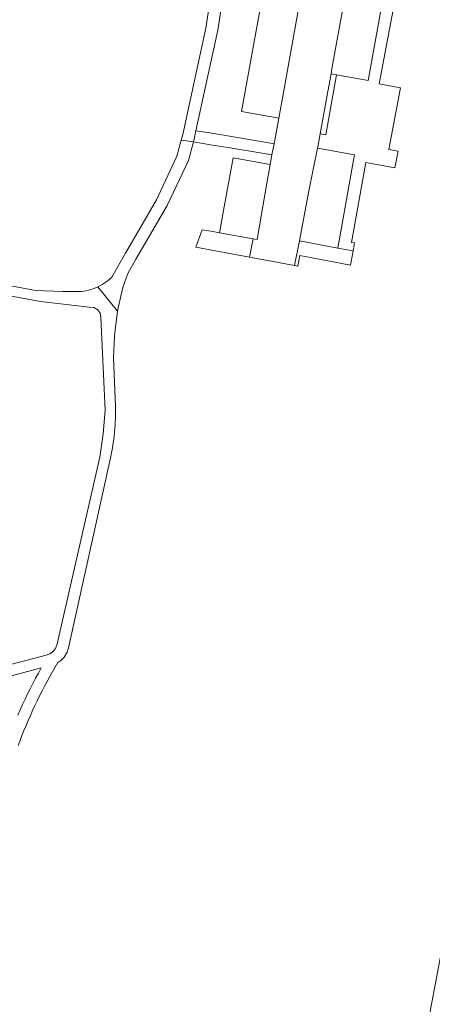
# Model space of a CAD drawing. Extents: x 146402 to 164798, y 455483 to 464134.
# Tile 275 of 575: x 157601 to 157656, y 460118 to 460247. Entities that reach past the tile are written whole.
import ezdxf

# ---------------------------------------------------------------- set-up
doc = ezdxf.new("R2010")
doc.units = 0
doc.header["$LTSCALE"] = 0.2
for name, color, linetype, lineweight in [('B-XX-VH-VERHARDING_BETONSTRAATSTEEN-GV', 252, 'CONTINUOUS', 18), ('B-XX-VH-VERHARDING_HALFVERHARDING-GV', 252, 'CONTINUOUS', 18), ('B-XX-VH-VERHARDING_TEGEL-GV', 252, 'CONTINUOUS', 18)]:
    doc.layers.add(name, color=color, linetype=linetype, lineweight=lineweight)

msp = doc.modelspace()

# ---------------------------------------------------------------- linework, layer by layer
at = {"layer": 'B-XX-VH-VERHARDING_BETONSTRAATSTEEN-GV'}
for points in [[(157639.166, 460271.2), (157637.033, 460271.607), (157633.167, 460249.999), (157630.525, 460235.232), (157635.41, 460234.358), (157636.116, 460238.173), (157638.214, 460250), (157638.429, 460251.214), (157641.086, 460266.091), (157641.873, 460270.684)], [(157650.236, 460256.465), (157645.323, 460257.336), (157644.039, 460250), (157642.442, 460241.065), (157642.281, 460240.164), (157643.018, 460240.029), (157647.152, 460239.273), (157649.076, 460249.999)], [(157641.719, 460230.183), (157640.497, 460230.408), (157639.376, 460224.799), (157638.134, 460218.215), (157643.164, 460217.252), (157645.259, 460228.796), (157645.388, 460229.507)], [(157634.269, 460228.26), (157629.431, 460229.13), (157628.162, 460222.203), (157627.622, 460219.252), (157632.028, 460218.481), (157632.577, 460218.393), (157633.841, 460225.78)]]:
    msp.add_lwpolyline(points, close=True, dxfattribs=at)
for points in [[(157649.076, 460249.999), (157647.152, 460239.273), (157643.018, 460240.029), (157641.588, 460232.149), (157640.85, 460232.282), (157640.571, 460230.801), (157640.497, 460230.408), (157641.719, 460230.183), (157645.388, 460229.507), (157645.259, 460228.796), (157643.164, 460217.252), (157645.193, 460216.884), (157645.388, 460217.927), (157644.958, 460218.005), (157646.852, 460228.509), (157647.352, 460228.419), (157650.695, 460227.798), (157651.109, 460230.009), (157649.9, 460230.235), (157651.417, 460238.335), (157649.323, 460238.727), (157648.627, 460238.861), (157651.626, 460254.875)], [(157638.214, 460250), (157636.116, 460238.173), (157635.41, 460234.358), (157634.797, 460230.981), (157634.511, 460229.509), (157634.269, 460228.26), (157633.841, 460225.78), (157632.577, 460218.393), (157632.028, 460218.481), (157631.545, 460216.062), (157637.48, 460214.95), (157638.134, 460218.215), (157639.376, 460224.799), (157640.497, 460230.408), (157640.571, 460230.801), (157640.85, 460232.282), (157641.723, 460237.128), (157642.281, 460240.164), (157642.442, 460241.065), (157644.039, 460250)]]:
    msp.add_lwpolyline(points, dxfattribs=at)
at = {"layer": 'B-XX-VH-VERHARDING_HALFVERHARDING-GV'}
for points in [[(157632.729, 460278.707), (157631.221, 460279), (157630.412, 460274.028), (157630.131, 460272.306), (157629.914, 460270.969), (157627.799, 460259.147), (157625.824, 460246.186), (157622.778, 460232.179), (157622.58, 460231.445), (157624.177, 460231.223), (157624.333, 460231.801), (157624.526, 460232.686), (157627.398, 460245.895), (157629.377, 460258.885), (157631.491, 460270.7), (157632.793, 460278.695)], [(157624.177, 460231.223), (157622.58, 460231.445), (157622.011, 460229.34), (157619.317, 460223.605), (157615.24, 460216.604), (157613.443, 460213.435), (157613.21, 460213.212), (157612.966, 460213.001), (157612.712, 460212.803), (157612.448, 460212.617), (157612.175, 460212.445), (157611.894, 460212.286), (157611.614, 460212.146), (157614.213, 460208.95), (157614.273, 460209.416), (157614.89, 460212.085), (157615.543, 460213.896), (157616.627, 460215.807), (157618.218, 460218.539), (157620.735, 460222.86), (157623.519, 460228.787)]]:
    msp.add_lwpolyline(points, close=True, dxfattribs=at)
for points in [[(157579.406, 460214.784), (157604.074, 460210.244), (157610.497, 460209.491), (157611.098, 460209.455), (157611.618, 460209.152), (157611.928, 460208.688), (157612.014, 460208.136), (157612.57, 460195.925), (157612.333, 460192.821), (157611.879, 460189.741), (157606.275, 460165.208), (157606.266, 460165.168), (157606.231, 460165.046), (157606.189, 460164.927), (157606.14, 460164.81), (157606.083, 460164.697), (157606.019, 460164.588), (157605.949, 460164.483), (157605.872, 460164.382), (157605.788, 460164.287), (157605.699, 460164.197), (157605.605, 460164.113), (157605.505, 460164.035), (157605.401, 460163.964), (157605.292, 460163.899), (157605.179, 460163.841), (157605.063, 460163.791), (157604.944, 460163.747), (157604.823, 460163.712), (157593.714, 460160.843)], [(157601.139, 460151.823), (157601.387, 460152.492), (157601.643, 460153.158), (157601.907, 460153.821), (157602.178, 460154.481), (157602.456, 460155.138), (157602.742, 460155.791), (157603.035, 460156.442), (157603.335, 460157.089), (157603.642, 460157.733), (157603.957, 460158.373), (157604.279, 460159.01), (157604.608, 460159.643), (157604.944, 460160.272), (157605.287, 460160.898), (157605.637, 460161.52), (157605.994, 460162.137), (157606.358, 460162.751), (157606.489, 460162.834), (157606.616, 460162.923), (157606.737, 460163.019), (157606.854, 460163.121), (157606.965, 460163.229), (157607.071, 460163.343), (157607.171, 460163.461), (157607.264, 460163.585), (157607.351, 460163.714), (157607.431, 460163.846), (157607.504, 460163.983), (157607.57, 460164.123), (157607.628, 460164.267), (157607.68, 460164.413), (157607.723, 460164.562), (157607.751, 460164.676), (157613.22, 460189.442), (157613.323, 460189.887), (157613.418, 460190.333), (157613.505, 460190.781), (157613.584, 460191.231), (157613.655, 460191.682), (157613.718, 460192.134), (157613.774, 460192.587), (157613.821, 460193.041), (157613.861, 460193.496), (157613.893, 460193.951), (157613.916, 460194.407), (157613.932, 460194.863), (157613.939, 460195.32), (157613.939, 460195.776), (157613.931, 460196.233), (157613.925, 460196.414), (157613.694, 460202.867), (157613.82, 460205.578), (157613.846, 460206.126), (157614.213, 460208.95), (157611.614, 460212.146), (157611.606, 460212.142), (157611.311, 460212.012), (157611.009, 460211.896), (157610.703, 460211.796), (157610.391, 460211.711), (157610.076, 460211.642), (157609.758, 460211.588), (157609.438, 460211.55), (157609.424, 460211.549), (157607.01, 460211.53), (157603.41, 460211.675), (157596.639, 460212.939)], [(157594.33, 460159.418), (157604.166, 460162.045), (157603.795, 460161.367), (157603.431, 460160.685), (157603.074, 460159.999), (157602.724, 460159.31), (157602.381, 460158.616), (157602.045, 460157.92), (157601.717, 460157.22), (157601.396, 460156.517), (157601.082, 460155.81)]]:
    msp.add_lwpolyline(points, dxfattribs=at)
at = {"layer": 'B-XX-VH-VERHARDING_TEGEL-GV'}
for points in [[(157626.333, 460232.386), (157624.526, 460232.686), (157624.333, 460231.801), (157624.177, 460231.223), (157626.422, 460230.851), (157628.693, 460230.474), (157633.772, 460229.632), (157634.511, 460229.509), (157634.797, 460230.981), (157634.057, 460231.104), (157629.983, 460231.78)], [(157626.502, 460219.455), (157625.332, 460219.668), (157624.49, 460217.383), (157631.545, 460216.062), (157632.028, 460218.481), (157627.622, 460219.252)], [(157643.164, 460217.252), (157638.134, 460218.215), (157637.48, 460214.95), (157637.898, 460214.872), (157638.161, 460216.278), (157643.685, 460215.243), (157644.844, 460215.026), (157644.931, 460215.488), (157645.193, 460216.884)]]:
    msp.add_lwpolyline(points, close=True, dxfattribs=at)
msp.add_lwpolyline([(157658.958, 460117.732), (157657.458, 460118.008), (157658.3, 460121.987), (157659.716, 460121.665), (157660.454, 460121.528), (157661.189, 460125.506), (157660.45, 460125.631), (157659.28, 460127.07), (157657.04, 460125.92), (157656.011, 460120.598), (157655.524, 460118.065), (157652.281, 460101.257)], dxfattribs=at)

doc.saveas('drawing.dxf')
